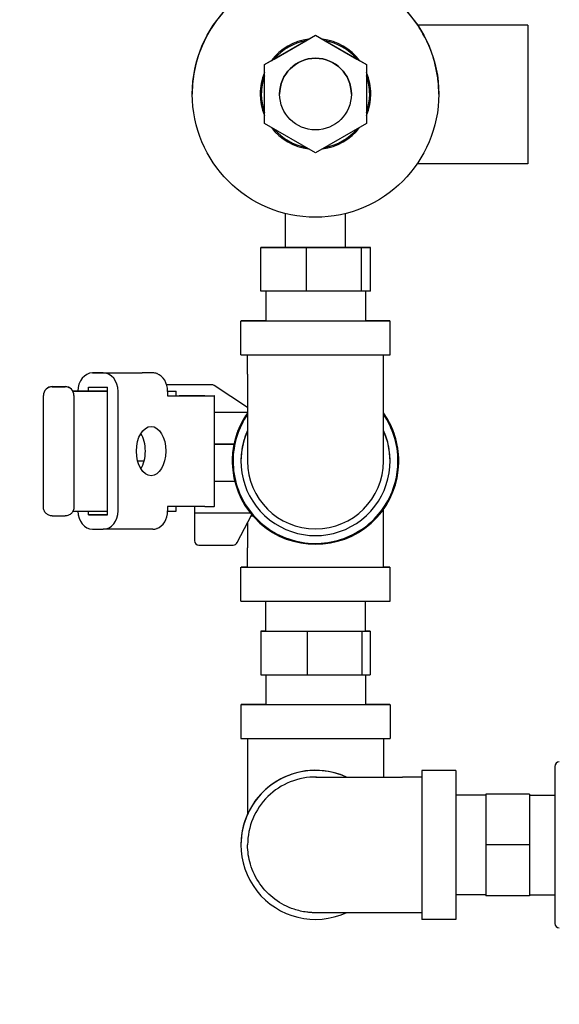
# Model space of a CAD drawing. Header units: inches. Extents: x 18 to 846, y -44 to 561.
# Tile 280 of 642: x 267.51 to 271.17, y 474.85 to 481.53. Entities that reach past the tile are written whole.
import ezdxf

# ---------------------------------------------------------------- set-up
doc = ezdxf.new("R2010")
doc.units = ezdxf.units.IN
doc.header["$LTSCALE"] = 24
doc.header["$MEASUREMENT"] = 0
doc.layers.add('Dimension (ANSI)', color=7, linetype='Continuous', lineweight=25)
doc.layers.add('Visible (ANSI)', color=7, linetype='Continuous', lineweight=30)
doc.styles.add('Note Text (ANSI)', font='tahoma.ttf')
doc.dimstyles.new('SB Fraction-16 (ANSI)', dxfattribs={"dimscale": 24, "dimtxt": 0.125, "dimasz": 0.098425, "dimexe": 0.125, "dimexo": 0.0625, "dimgap": 0.031496, "dimtad": 0, "dimtih": 1, "dimtoh": 1, "dimdec": 4, "dimrnd": 1e-08, "dimzin": 0, "dimdsep": 46, "dimlunit": 5, "dimtxsty": 'Note Text (ANSI)', "dimcen": 0.09, "dimdle": 0.393701, "dimclrd": 256, "dimclre": 256, "dimclrt": 256, "dimadec": 0, "dimazin": 3, "dimtfac": 0.96, "dimtofl": 0, "dimtmove": 0, "dimatfit": 3, "dimfxl": 1, "dimfrac": 2, "dimtolj": 1, "dimtzin": 12, "dimlwd": -1, "dimlwe": -1, "dimarcsym": 0})

# ---------------------------------------------------------------- blocks, each defined once
blk = doc.blocks.new('*D18')
at = {"layer": 'Defpoints', "color": 0, "transparency": 16777216}
for p in [(336.1784, 524.0563), (247.3595, 404.0563), (336.1784, 404.0563)]:
    blk.add_point(p, dxfattribs=at)
at = {"layer": 'Dimension (ANSI)', "transparency": 16777216}
for p, q in [((334.6784, 524.0563), (244.3595, 524.0563)), ((247.3595, 521.6941), (247.3595, 466.3747)), ((247.3595, 406.4185), (247.3595, 461.7379)), ((334.6784, 404.0563), (244.3595, 404.0563))]:
    blk.add_line(p, q, dxfattribs=at)
for points in [[(246.9658, 521.6941), (247.7532, 521.6941), (247.3595, 524.0563)], [(246.9658, 406.4185), (247.7532, 406.4185), (247.3595, 404.0563)]]:
    blk.add_solid(points, dxfattribs=at)
at = {"layer": 'Dimension (ANSI)', "transparency": 16777216, "insert": (244.292, 465.6188), "char_height": 3, "attachment_point": 1, "style": 'Note Text (ANSI)'}
blk.add_mtext('\\A1;120', dxfattribs=at)

msp = doc.modelspace()

# ---------------------------------------------------------------- linework, layer by layer
at = {"layer": 'Visible (ANSI)'}
for p, q in [((270.95552, 481.48987), (270.21111, 481.48987)), ((270.95552, 481.48987), (270.95552, 480.54987)), ((269.17252, 481.22333), (269.51802, 481.42281)), ((269.23785, 481.2611), (269.45269, 481.38513)), ((269.45269, 481.38513), (269.51802, 481.42285)), ((269.51802, 481.42285), (269.58335, 481.38513)), ((269.51802, 481.42285), (269.51802, 481.42281)), ((269.51802, 481.42281), (269.86352, 481.22333)), ((269.58335, 481.38513), (269.79819, 481.2611)), ((269.17252, 481.22338), (269.23785, 481.2611)), ((269.79819, 481.2611), (269.86352, 481.22338)), ((269.17252, 481.22338), (269.17252, 481.22333)), ((269.17252, 480.82438), (269.17252, 481.22333)), ((269.86352, 481.22338), (269.86352, 481.22333)), ((269.86352, 481.22333), (269.86352, 480.82438)), ((268.68302, 481.02439), (268.68302, 481.02399)), ((270.35302, 481.02409), (270.35302, 481.02399)), ((269.14302, 481.02399), (269.14302, 481.02391)), ((269.15093, 481.02391), (269.15093, 481.0239)), ((269.27502, 481.02386), (269.27502, 481.02381)), ((269.76102, 481.02386), (269.76102, 481.02381)), ((269.88511, 481.02391), (269.88511, 481.0239)), ((269.89302, 481.02399), (269.89302, 481.02391)), ((269.51802, 480.62491), (269.17252, 480.82438)), ((269.86352, 480.82438), (269.51802, 480.62491)), ((270.95552, 480.54987), (270.20536, 480.54987)), ((269.31552, 479.9846), (269.31552, 480.21392)), ((269.72052, 479.9846), (269.72052, 480.21392)), ((269.14669, 479.98456), (269.20742, 479.98466)), ((269.45729, 479.9845), (269.14669, 479.98456)), ((269.14669, 479.68856), (269.14669, 479.98456)), ((269.20742, 479.98466), (269.31552, 479.98467)), ((269.82862, 479.98454), (269.45729, 479.9845)), ((269.45729, 479.6885), (269.45729, 479.9845)), ((269.72052, 479.98467), (269.88935, 479.98464)), ((269.88935, 479.98464), (269.82862, 479.98454)), ((269.82862, 479.68854), (269.82862, 479.98454)), ((269.88935, 479.68864), (269.88935, 479.98464)), ((269.45729, 479.6885), (269.14669, 479.68856)), ((269.18052, 479.68856), (269.18052, 479.4856)), ((269.82862, 479.68854), (269.45729, 479.6885)), ((269.88935, 479.68864), (269.82862, 479.68854)), ((269.85552, 479.68858), (269.85552, 479.4856)), ((269.01302, 479.2556), (269.01302, 479.4856)), ((270.02302, 479.2556), (270.02302, 479.4856)), ((269.05802, 479.1256), (269.05802, 479.25555)), ((269.97802, 479.1256), (269.97802, 479.25555)), ((268.00794, 479.13352), (268.344, 479.13363)), ((268.08019, 479.13351), (268.00798, 479.13352)), ((268.41625, 479.13362), (268.34404, 479.13363)), ((268.44403, 479.12861), (268.44433, 479.12861)), ((268.44433, 479.1285), (268.44433, 479.12861)), ((269.05802, 479.1256), (269.05802, 478.53574)), ((269.97802, 478.53574), (269.97802, 479.1256)), ((267.73502, 479.04066), (267.82202, 479.04066)), ((267.73502, 479.04017), (267.82202, 479.04017)), ((267.9799, 479.00949), (267.9799, 479.03603)), ((267.9799, 479.03603), (268.10827, 479.036)), ((268.10827, 479.0095), (268.10827, 479.036)), ((268.81456, 479.05369), (268.50949, 479.05369)), ((269.05802, 478.89985), (268.83101, 479.04877)), ((267.67502, 478.98066), (267.67502, 478.98018)), ((267.67502, 478.22418), (267.67502, 478.98018)), ((268.10827, 479.00954), (267.87466, 479.00946)), ((267.87468, 479.00943), (268.10827, 479.0095)), ((267.88202, 478.98018), (267.88202, 478.98066)), ((267.88202, 478.98018), (267.88202, 478.22418)), ((268.10827, 478.197), (268.10827, 479.0095)), ((268.18048, 478.19849), (268.18048, 479.00849)), ((268.51624, 479.00979), (268.57352, 479.00979)), ((268.51624, 479.00964), (268.57352, 479.00965)), ((268.51624, 479.0086), (268.51624, 478.9786)), ((268.51624, 478.97864), (268.57352, 478.97865)), ((268.51624, 478.9786), (268.64639, 478.97864)), ((268.57352, 479.00965), (268.57352, 479.00979)), ((268.57352, 478.97865), (268.57352, 479.00965)), ((268.57352, 478.97865), (268.59449, 478.97866)), ((268.64553, 478.97867), (268.66968, 478.97867)), ((268.76756, 478.97865), (268.69743, 478.97865)), ((268.73307, 478.97868), (268.73466, 478.97871)), ((268.73466, 478.97871), (268.8337, 478.97871)), ((268.8337, 478.97871), (268.83095, 478.97866)), ((268.8337, 478.65021), (268.8337, 478.97871)), ((269.05714, 478.86449), (268.8337, 478.86449)), ((268.8337, 478.65021), (268.83157, 478.65017)), ((268.83157, 478.65017), (268.96532, 478.65017)), ((268.83157, 478.65017), (268.83157, 478.40017)), ((268.96532, 478.65023), (268.8337, 478.65023)), ((268.96532, 478.65023), (268.96532, 478.65017)), ((268.31286, 478.53711), (268.35732, 478.53711)), ((268.95367, 478.53609), (268.95367, 478.5361)), ((268.95952, 478.53607), (268.95952, 478.53609)), ((269.01302, 478.53583), (269.01302, 478.53578)), ((270.02302, 478.53583), (270.02302, 478.53578)), ((270.07652, 478.53607), (270.07652, 478.53609)), ((270.08237, 478.53609), (270.08237, 478.53619)), ((268.83157, 478.40017), (268.97028, 478.40017)), ((268.8337, 478.22871), (268.8337, 478.40017)), ((268.64639, 478.22864), (268.51624, 478.2286)), ((268.51624, 478.2286), (268.51624, 478.1986)), ((268.57352, 478.19715), (268.57352, 478.22862)), ((268.76756, 478.22865), (268.69743, 478.22865)), ((268.69852, 478.22865), (268.69852, 478.18609)), ((268.8337, 478.22871), (268.83095, 478.22866)), ((267.73502, 478.16417), (267.82202, 478.16417)), ((267.87548, 478.19693), (268.10827, 478.197)), ((267.9799, 478.17103), (267.9799, 478.19696)), ((267.9799, 478.17103), (268.10827, 478.17107)), ((268.10827, 478.171), (267.9799, 478.17103)), ((268.10827, 478.171), (268.10827, 478.197)), ((268.51623, 478.19714), (268.57352, 478.19715)), ((268.69852, 478.18609), (269.05829, 478.18609)), ((268.69852, 478.18609), (268.69852, 477.99671)), ((268.98736, 477.98298), (269.08555, 478.17351)), ((269.08056, 478.16382), (269.09386, 478.16382)), ((269.97802, 477.94686), (269.97802, 478.20914)), ((269.05802, 478.12009), (269.05802, 477.94686)), ((268.00798, 478.07352), (268.08019, 478.07351)), ((268.41629, 478.07362), (268.08023, 478.07351)), ((268.44433, 478.07861), (268.44403, 478.07861)), ((268.44433, 478.07861), (268.44433, 478.07872)), ((268.72851, 477.96672), (268.9607, 477.96672)), ((269.05802, 477.81686), (269.05802, 477.94686)), ((269.97802, 477.81686), (269.97802, 477.94686)), ((269.01302, 477.58686), (269.01302, 477.81686)), ((270.02302, 477.58686), (270.02302, 477.81686)), ((269.18052, 477.38386), (269.18052, 477.58677)), ((269.85552, 477.38386), (269.85552, 477.58677)), ((269.18052, 477.38388), (269.1479, 477.38383)), ((269.1479, 477.38383), (269.1479, 477.08783)), ((269.1479, 477.38383), (269.46057, 477.38377)), ((269.46057, 477.38377), (269.83069, 477.3838)), ((269.46057, 477.38377), (269.46057, 477.08777)), ((269.83069, 477.3838), (269.88814, 477.3839)), ((269.83069, 477.3838), (269.83069, 477.0878)), ((269.88814, 477.3839), (269.85552, 477.38391)), ((269.88814, 477.3839), (269.88814, 477.0879)), ((269.1479, 477.08783), (269.46057, 477.08777)), ((269.18052, 477.08782), (269.18052, 476.88486)), ((269.46057, 477.08777), (269.83069, 477.0878)), ((269.83069, 477.0878), (269.88814, 477.0879)), ((269.85552, 477.08785), (269.85552, 476.88486)), ((269.01302, 476.88486), (269.01302, 476.65486)), ((270.02302, 476.88486), (270.02302, 476.65486)), ((269.05802, 476.65481), (269.05802, 476.14308)), ((269.97802, 476.65481), (269.97802, 476.39408)), ((270.23802, 476.43908), (270.23802, 475.42908)), ((270.46802, 476.43908), (270.23802, 476.43908)), ((270.46802, 476.43908), (270.46802, 475.42908)), ((271.13827, 476.46539), (271.13827, 476.46542)), ((271.13827, 476.46539), (271.13827, 475.40239)), ((270.23802, 476.39408), (270.10802, 476.39408)), ((270.67102, 476.27158), (270.46802, 476.27158)), ((270.96702, 476.27913), (270.67102, 476.27913)), ((270.67102, 476.27913), (270.67102, 476.27903)), ((270.96702, 476.27903), (270.67102, 476.27903)), ((270.67102, 476.27903), (270.67102, 475.93398)), ((270.96702, 476.27913), (270.96702, 476.27903)), ((270.96702, 476.27903), (270.96702, 475.93398)), ((270.96702, 476.27158), (271.13827, 476.27158)), ((269.01302, 475.93504), (269.01302, 475.9351)), ((269.01302, 475.93463), (269.01302, 475.93469)), ((269.01302, 475.93425), (269.01302, 475.93431)), ((269.05802, 475.93422), (269.05802, 475.93425)), ((270.96702, 475.93398), (270.67102, 475.93398)), ((270.67102, 475.93398), (270.67102, 475.58903)), ((270.96702, 475.93398), (270.96702, 475.58903)), ((270.67102, 475.59658), (270.46802, 475.59658)), ((270.96702, 475.58903), (270.67102, 475.58903)), ((270.96702, 475.59658), (271.13827, 475.59658)), ((270.23802, 475.47408), (270.10802, 475.47408)), ((270.46802, 475.42908), (270.23802, 475.42908))]:
    msp.add_line(p, q, dxfattribs=at)
for centre, radius in [((269.51802, 481.02399), 0.835), ((269.51802, 481.02381), 0.243)]:
    msp.add_circle(centre, radius, dxfattribs=at)
for centre, radius, start, end in [((269.51802, 481.02439), 0.835, 33.880976, 180), ((269.51802, 481.02399), 0.375, 97.092109, 142.907893), ((269.51802, 481.02391), 0.375, 97.117981, 142.88202), ((269.51802, 481.02391), 0.36709, 100.247646, 139.752356), ((269.51802, 481.0239), 0.36709, 100.252125, 139.747877), ((269.51802, 481.02399), 0.375, 37.092106, 82.907892), ((269.51802, 481.02391), 0.375, 37.117979, 82.882019), ((269.51802, 481.02391), 0.36709, 40.247644, 79.752355), ((269.51802, 481.0239), 0.36709, 40.252123, 79.747876), ((269.51802, 481.02386), 0.243, 0, 180), ((269.51802, 481.02399), 0.375, 157.121792, 180), ((269.51802, 481.02391), 0.375, 157.121791, 202.878208), ((269.51802, 481.02399), 0.375, 0, 22.878208), ((269.51802, 481.02391), 0.375, 337.121791, 22.878208), ((269.51802, 481.02391), 0.36709, 160.252125, 180), ((269.51802, 481.0239), 0.36709, 160.252124, 199.747875), ((269.51802, 481.02391), 0.36709, 0, 19.747875), ((269.51802, 481.0239), 0.36709, 340.252124, 19.747875), ((269.51802, 481.02391), 0.375, 217.141143, 262.858855), ((269.51802, 481.0239), 0.36709, 220.270391, 259.729608), ((269.51802, 481.02391), 0.375, 277.141145, 322.858856), ((269.51802, 481.0239), 0.36709, 280.270393, 319.729609), ((267.73502, 478.98066), 0.06, 90, 180), ((267.82202, 478.98066), 0.06, 0, 90), ((268.81456, 479.02369), 0.03, 56.733554, 90), ((269.51802, 478.53609), 0.56435, 144.596614, 35.403388), ((269.51802, 478.53609), 0.5585, 145.450318, 180), ((269.51802, 478.53619), 0.56435, 144.596614, 152.110585), ((269.51802, 478.53619), 0.56435, 0, 35.403386), ((269.51802, 478.53609), 0.5585, 0, 34.549682), ((269.51802, 478.53583), 0.505, 155.628786, 180), ((269.51802, 478.53578), 0.505, 155.628786, 24.371215), ((269.51802, 478.53583), 0.505, 0, 24.371214), ((269.51802, 478.5361), 0.56435, 168.33803, 180), ((269.51802, 478.53574), 0.46, 180, 0), ((268.72852, 477.99672), 0.03, 180.013947, 270), ((268.9607, 477.99672), 0.03, 270, 332.736169), ((271.16927, 476.46542), 0.031, 90, 180), ((271.16927, 476.46539), 0.031, 90, 180), ((269.51802, 475.93469), 0.505, 65.470712, 180), ((269.51802, 475.93463), 0.505, 65.486024, 180.021515), ((269.51802, 475.93431), 0.505, 65.574612, 180), ((269.51802, 475.93425), 0.505, 65.589986, 294.33238), ((269.51802, 475.93425), 0.46, 89.12965, 180), ((269.51802, 475.9351), 0.505, 155.628786, 180), ((269.51802, 475.93504), 0.505, 155.628786, 180.023061), ((271.16927, 475.40239), 0.031, 180, 270)]:
    msp.add_arc(centre, radius, start, end, dxfattribs=at)
for centre, major_axis, ratio, start_param, end_param in [((269.51802, 479.9846), (0.2025, 0), 0.0002434, 3.1415927, 6.2831853), ((269.51802, 479.4856), (-0.505, 0), 0.0002434, 5.4443328, 10.2636305), ((269.51802, 479.2556), (-0.505, 0), 0.0002434, 0.0000007, 3.1415934), ((268.00798, 479.00852), (-0.00004, 0.125), 0.8023047, 6.2827775, 7.8461217), ((268.08019, 479.00851), (-0.00004, 0.125), 0.8023047, 4.7119812, 6.2827775), ((268.41625, 479.00862), (-0.00004, 0.125), 0.8023047, 5.9989834, 6.2827775), ((268.41595, 479.00862), (-0.00004, 0.125), 0.8023047, 4.7119812, 5.9989834), ((268.64464, 478.97865), (0.0625, 0), 0.0002434, 1.5564088, 2.5019449), ((268.69653, 478.97863), (-0.0625, 0), 0.0002434, 4.6980004, 5.6435353), ((268.67058, 478.97868), (0.0625, 0), 0.0002434, 4.6980004, 6.2687967), ((268.76846, 478.97866), (0.0625, 0), 0.0002434, 4.6980004, 6.2687967), ((268.26596, 478.60359), (0.00003, 0.167), 0.5963979, 3.9090385, 5.515739), ((268.69653, 478.22863), (0.0625, 0), 0.0002434, 1.5564088, 2.5019449), ((268.76846, 478.22866), (0.0625, 0), 0.0002434, 4.6980004, 6.2687967), ((268.00798, 478.19852), (0.00004, -0.125), 0.8023047, 4.7247971, 6.2827775), ((268.08019, 478.19851), (0.00004, -0.125), 0.8023047, 6.2827775, 7.8535738), ((268.41595, 478.19862), (0.00004, -0.125), 0.8023047, 0.2833863, 1.5703885), ((268.41625, 478.19862), (0.00004, -0.125), 0.8023047, 0, 0.2833863), ((269.51802, 477.81686), (-0.505, 0), 0.0002434, 5.8578274, 9.8501359), ((269.51802, 477.81686), (-0.46, 0), 0.0002434, 0.0000014, 3.1415941), ((269.51802, 477.58686), (-0.505, 0), 0.0002434, 0.0000006, 3.1415932), ((269.51802, 477.38386), (0.3375, 0), 0.0002434, 3.1415927, 6.2831853), ((269.51802, 476.88486), (0.505, 0), 0.0002434, 2.3027401, 7.1220379), ((269.51802, 476.65486), (-0.505, 0), 0.0002434, 0.0000007, 3.1415934)]:
    msp.add_ellipse(centre, major_axis=major_axis, ratio=ratio, start_param=start_param, end_param=end_param, dxfattribs=at)
msp.add_ellipse((268.40432, 478.60356), major_axis=(0.00003, 0.167), ratio=0.5969147, dxfattribs=at)
for points, knots in [([(270.35302, 481.02404), (270.35302, 481.05289), (270.3515, 481.08245), (270.34518, 481.14233), (270.34023, 481.17263), (270.3214, 481.25924), (270.30337, 481.31123), (270.26834, 481.39323), (270.24879, 481.42911), (270.22709, 481.46535), (270.22114, 481.47461), (270.21315, 481.48687), (270.21111, 481.48987), (270.21111, 481.48987), (270.21111, 481.48987), (270.21111, 481.48987)], [1.8598161, 1.8598161, 1.8598161, 1.8598161, 2.0791394, 2.0791394, 2.3093232, 2.3093232, 2.7696908, 2.7696908, 3.2322711, 3.2322711, 3.4635612, 3.4635612, 3.6948513, 3.6948513, 3.6951419, 3.6951419, 3.6951419, 3.6951419]), ([(267.73502, 479.04017), (267.72724, 479.04017), (267.71953, 479.03866), (267.71232, 479.03572), (267.70511, 479.03277), (267.69854, 479.02844), (267.69298, 479.02299), (267.68741, 479.01751), (267.68296, 479.011), (267.67988, 479.00383), (267.67667, 478.99635), (267.67502, 478.9883), (267.67502, 478.98018)], [0, 0, 0, 0, 0.0593206, 0.0593206, 0.0593206, 0.11875673, 0.11875673, 0.11875673, 0.17843116, 0.17843116, 0.17843116, 0.24063224, 0.24063224, 0.24063224, 0.24063224]), ([(267.88202, 478.98018), (267.88202, 478.9883), (267.88037, 478.99635), (267.87716, 479.00383), (267.87408, 479.011), (267.86963, 479.01751), (267.86406, 479.02299), (267.8585, 479.02844), (267.85193, 479.03277), (267.84472, 479.03572), (267.83751, 479.03866), (267.82981, 479.04017), (267.82202, 479.04017)], [-0.0006685, -0.0006685, -0.0006685, -0.0006685, 0.06154407, 0.06154407, 0.06154407, 0.12122953, 0.12122953, 0.12122953, 0.18067663, 0.18067663, 0.18067663, 0.24000819, 0.24000819, 0.24000819, 0.24000819]), ([(269.01922, 478.80017), (269.01593, 478.79393), (269.01266, 478.78749), (268.99443, 478.7496), (268.9791, 478.70977), (268.96748, 478.66038), (268.96637, 478.65533), (268.96533, 478.65023)], [3.51388962, 3.51388962, 3.51388962, 3.51388962, 3.5891705, 3.5891705, 3.94509585, 3.94509585, 3.98512915, 3.98512915, 3.98512915, 3.98512915]), ([(268.95952, 478.53607), (268.95952, 478.4765), (268.96913, 478.41694), (269.00661, 478.30384), (269.03447, 478.25032), (269.10563, 478.15476), (269.14891, 478.11272), (269.24651, 478.04439), (269.30082, 478.0181), (269.41496, 477.98394), (269.47478, 477.97607), (269.59388, 477.97955), (269.65313, 477.9909), (269.76509, 478.03166), (269.81777, 478.06108), (269.91122, 478.13499), (269.95197, 478.17948), (270.01742, 478.27904), (270.04211, 478.33409), (270.07011, 478.43868), (270.07652, 478.48737), (270.07652, 478.53607)], [3.1415927, 3.1415927, 3.1415927, 3.1415927, 3.4615927, 3.4615927, 3.7815927, 3.7815927, 4.1015927, 4.1015927, 4.4215927, 4.4215927, 4.7415927, 4.7415927, 5.0615927, 5.0615927, 5.3815927, 5.3815927, 5.7015927, 5.7015927, 6.0215927, 6.0215927, 6.2831853, 6.2831853, 6.2831853, 6.2831853]), ([(267.73502, 478.16417), (267.72724, 478.16417), (267.71953, 478.16569), (267.71232, 478.16863), (267.70511, 478.17158), (267.69854, 478.17591), (267.69298, 478.18136), (267.68741, 478.18684), (267.68296, 478.19335), (267.67988, 478.20052), (267.67667, 478.208), (267.67502, 478.21605), (267.67502, 478.22418)], [-0.24000819, -0.24000819, -0.24000819, -0.24000819, -0.18067663, -0.18067663, -0.18067663, -0.12122953, -0.12122953, -0.12122953, -0.06154407, -0.06154407, -0.06154407, 0.0006685, 0.0006685, 0.0006685, 0.0006685]), ([(267.88202, 478.22418), (267.88202, 478.21605), (267.88037, 478.208), (267.87716, 478.20052), (267.87408, 478.19335), (267.86963, 478.18684), (267.86406, 478.18136), (267.8585, 478.17591), (267.85193, 478.17158), (267.84472, 478.16863), (267.83751, 478.16569), (267.82981, 478.16417), (267.82202, 478.16417)], [-0.24063224, -0.24063224, -0.24063224, -0.24063224, -0.17843116, -0.17843116, -0.17843116, -0.11875673, -0.11875673, -0.11875673, -0.0593206, -0.0593206, -0.0593206, 0, 0, 0, 0]), ([(269.05829, 478.18609), (269.06228, 478.18609), (269.06656, 478.18584), (269.07278, 478.18498), (269.07496, 478.18456), (269.0769, 478.18407)], [-0.498529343, -0.498529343, -0.498529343, -0.498529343, -0.468138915, -0.468138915, -0.450123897, -0.450123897, -0.450123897, -0.450123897]), ([(269.52094, 476.39421), (269.52094, 476.39421), (269.52112, 476.39421), (269.52263, 476.3942), (269.52574, 476.3942), (269.54015, 476.39418), (269.55763, 476.39417), (269.60914, 476.39414), (269.64629, 476.39413), (269.73412, 476.39411), (269.78603, 476.3941), (269.89772, 476.39409), (269.95891, 476.39408), (270.04966, 476.39408), (270.07888, 476.39408), (270.10802, 476.39408)], [1.8790463, 1.8790463, 1.8790463, 1.8790463, 1.9168755, 1.9168755, 2.0884329, 2.0884329, 2.4901473, 2.4901473, 2.9624233, 2.9624233, 3.4390468, 3.4390468, 3.9162136, 3.9162136, 4.138248, 4.138248, 4.138248, 4.138248]), ([(270.10802, 475.47408), (270.04422, 475.47408), (269.9796, 475.47408), (269.85979, 475.47409), (269.80297, 475.4741), (269.70284, 475.47412), (269.65829, 475.47413), (269.58689, 475.47415), (269.55918, 475.47417), (269.53257, 475.47419), (269.52612, 475.4742), (269.51953, 475.47421), (269.51834, 475.47421), (269.51514, 475.47423), (269.51443, 475.47423), (269.51173, 475.47426), (269.51113, 475.47427), (269.50935, 475.4743), (269.508, 475.47433), (269.5037, 475.47444), (269.50047, 475.47455), (269.4941, 475.47483), (269.49087, 475.47501), (269.47798, 475.47587), (269.4683, 475.47681), (269.42967, 475.48184), (269.4009, 475.48842), (269.32666, 475.51306), (269.28212, 475.53629), (269.20372, 475.59481), (269.16886, 475.63079), (269.11291, 475.7109), (269.09113, 475.75602), (269.06454, 475.84526), (269.05802, 475.88997), (269.05802, 475.93422)], [0, 0, 0, 0, 0.4861675, 0.4861675, 0.9635618, 0.9635618, 1.441347, 1.441347, 1.9194131, 1.9194131, 2.1572981, 2.1572981, 2.2845395, 2.2845395, 2.3194526, 2.3194526, 2.3274629, 2.3274629, 2.3396924, 2.3396924, 2.3641307, 2.3641307, 2.3888061, 2.3888061, 2.4628252, 2.4628252, 2.6856657, 2.6856657, 3.0588918, 3.0588918, 3.4311351, 3.4311351, 3.8034315, 3.8034315, 4.1406641, 4.1406641, 4.1406641, 4.1406641])]:
    msp.add_open_spline(points, degree=3, knots=knots, dxfattribs=at)
msp.add_open_spline([(269.05802, 478.86449), (269.05772, 478.86449), (269.05743, 478.86449), (269.05714, 478.86449)], degree=3, dxfattribs=at)

# ---------------------------------------------------------------- dimensions: what is measured, and where the dimension line sits
at = {"layer": 'Dimension (ANSI)'}
dim = msp.add_linear_dim(base=(247.35953, 404.0563), p1=(336.17843, 524.0563), p2=(336.17843, 404.0563), angle=90, dimstyle='SB Fraction-16 (ANSI)', override={"dimgap": 0.031496, "dimdec": 4, "dimtol": 0, "dimlim": 0, "dimtp": 0, "dimtm": 0, "dimtdec": 2, "dimatfit": 1}, dxfattribs=at)
dim.commit()
dim.dimension.update_dxf_attribs({"geometry": '*D18', "text_midpoint": (247.35953, 464.0563), "dimtype": 160})

doc.saveas('drawing.dxf')
